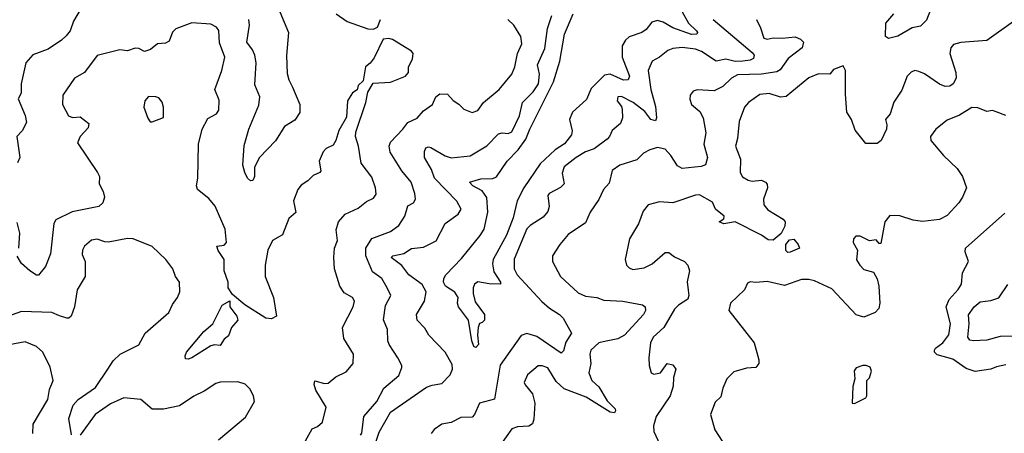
# Model space of a CAD drawing. Extents: x 1954683 to 2060285, y 904798 to 1016299.
# Tile 284 of 472: x 2000055 to 2005257, y 967326 to 969514. Entities that reach past the tile are written whole.
import ezdxf

# ---------------------------------------------------------------- set-up
doc = ezdxf.new("R2010")
doc.units = 0

msp = doc.modelspace()

# ---------------------------------------------------------------- linework, layer by layer
at = {"layer": '0CON10XD'}
for points in [[(2000420.8, 969645), (2000338.9, 969505), (2000321.8, 969455), (2000301.5, 969428.5), (2000275.7, 969404.3), (2000205, 969358.4), (2000125, 969327.6), (2000087.5, 969285), (2000062.9, 969175), (2000063.8, 969125), (2000046.7, 969095), (2000085, 969007.5), (2000091.1, 968968.9), (2000068.8, 968925), (2000041.1, 968895), (2000055.6, 968785), (2000043.1, 968756.9)], [(2001430, 969555), (2001475.6, 969445), (2001465.3, 969324.7), (2001468.2, 969228.2), (2001476.5, 969195), (2001495.8, 969155.8), (2001534.4, 969065), (2001535, 969023.3), (2001508.7, 968981.3), (2001455, 968949.4), (2001406.7, 968873.3), (2001322.7, 968785), (2001295.6, 968734.4), (2001295.3, 968685), (2001286.5, 968663.5), (2001275, 968661.1), (2001258.9, 968675), (2001244, 968705), (2001234.5, 968744.5), (2001241.1, 968848.9), (2001266.7, 968935), (2001318.8, 969061.2), (2001324.7, 969105), (2001298.3, 969168.3), (2001303.8, 969285), (2001297.5, 969325), (2001285, 969354.4), (2001255.3, 969395.3), (2001269.2, 969485), (2001266.3, 969515)], [(2001727.5, 969545), (2001784.5, 969504.5), (2001895, 969465.8), (2001925, 969462.5)], [(2001935, 967274.4), (2001955, 967332.2), (2002015, 967438.2), (2002205, 967569.5), (2002235, 967581.4), (2002285, 967588.9), (2002330, 967635), (2002342.5, 967665), (2002339.6, 967689.6), (2002303.1, 967755), (2002216.4, 967845), (2002195, 967881.4), (2002154.4, 967925), (2002151.5, 967955), (2002194.7, 968024.7), (2002202.9, 968075), (2002182.4, 968112.4), (2002111.3, 968165), (2002075, 968212.9), (2002018, 968255), (2002026.2, 968265), (2002085, 968277.7), (2002125, 968304), (2002189.3, 968310.7), (2002255, 968343.8), (2002302.5, 968435), (2002371.2, 968485), (2002387.7, 968512.3), (2002365, 968554), (2002245.9, 968675), (2002231, 968721), (2002194.6, 968785), (2002193.8, 968816.2), (2002201.4, 968835), (2002215, 968840.6), (2002227.8, 968837.8), (2002302.6, 968792.6), (2002335, 968782.5), (2002435, 968794), (2002523.4, 968846.6), (2002585, 968910), (2002605, 968915.7), (2002635, 968911.9), (2002655, 968920.8), (2002695.2, 969005), (2002711.3, 969075), (2002737.4, 969102.6), (2002768.7, 969131.3), (2002795.8, 969175), (2002801.3, 969225), (2002790, 969275), (2002828.7, 969361.3), (2002843.4, 969466.6), (2002866.7, 969535)], [(2003554.5, 969555), (2003587.9, 969495), (2003630.4, 969455), (2003636.7, 969445), (2003633.3, 969436.7), (2003605, 969434.8), (2003505, 969470.4), (2003455, 969500.6), (2003425, 969509.7), (2003395, 969500), (2003365, 969462.2), (2003342, 969445), (2003275, 969423.5), (2003255, 969404.4), (2003238.2, 969375), (2003238.6, 969315), (2003277.1, 969215), (2003270, 969195), (2003245, 969193.3), (2003175, 969226.1), (2003145, 969220), (2003075, 969148.9), (2003049.2, 969090.8), (2002975.5, 969025), (2002960, 968985), (2002973.1, 968925), (2002970.4, 968905), (2002933.2, 968856.8), (2002885, 968825.9), (2002805, 968751.2), (2002719.4, 968625), (2002683.9, 968555), (2002662.7, 968465), (2002626.3, 968373.7), (2002557.1, 968245), (2002552.6, 968222.6), (2002560, 968180), (2002595.4, 968125), (2002595.4, 968114.6), (2002535, 968116.9), (2002475, 968127.5), (2002458.2, 968115), (2002451.5, 968095), (2002450.7, 968065), (2002460.8, 968020.8), (2002510, 967955), (2002510, 967925), (2002498.3, 967911.7), (2002483.8, 967906.2), (2002476.7, 967885), (2002473.3, 967845), (2002479.5, 967795), (2002465, 967779.4), (2002455, 967785.8), (2002443.1, 967815), (2002427.1, 967925), (2002373.3, 967995), (2002367.5, 968015), (2002372.5, 968045), (2002355, 968072.5), (2002305, 968103.8), (2002294.4, 968125), (2002295.8, 968144.2), (2002306, 968165), (2002388.8, 968251.2), (2002488.4, 968371.6), (2002509.4, 968405), (2002528.5, 968495), (2002523.6, 968573.6), (2002498.6, 968608.6), (2002448.9, 968635), (2002432, 968655), (2002491.1, 968671.1), (2002555.7, 968674.3), (2002575, 968682.3), (2002629.8, 968765), (2002688.1, 968825), (2002728.6, 968881.4), (2002749.6, 968935), (2002876, 969185), (2002909.2, 969295), (2002933.5, 969436.5), (2002979.1, 969545)], [(2004867.3, 969565), (2004845, 969511.4), (2004815, 969478.8), (2004770.3, 969469.7), (2004695, 969425.8), (2004645, 969413.8), (2004628.8, 969425), (2004631.9, 969495), (2004673.1, 969545)], [(2001843, 968517), (2001887.9, 968552.1), (2001925, 968569.2), (2001938.7, 968591.3), (2001934.3, 968625), (2001915, 968680), (2001858.8, 968755), (2001845.8, 968845), (2001829.4, 968895), (2001831.1, 968918.9), (2001884.2, 969075), (2001895, 969130), (2001923, 969177), (2002015, 969182.9), (2002093.3, 969215), (2002108.8, 969235), (2002110, 969265), (2002131.2, 969305), (2002134, 969335), (2002125, 969347.5), (2002025, 969408), (2002005, 969413.8), (2001975, 969410), (2001928.3, 969311.7), (2001906.4, 969283.6), (2001882.5, 969265), (2001870.7, 969189.3), (2001843.9, 969166.1), (2001838.3, 969141.7), (2001813.6, 969126.4), (2001787.5, 969085), (2001782.3, 968997.7), (2001742, 968928), (2001726, 968875), (2001710.9, 968849.1), (2001675, 968833.1), (2001658.5, 968815), (2001638.2, 968765), (2001645.6, 968715), (2001641.2, 968705), (2001605, 968690), (2001578.3, 968661.7), (2001541.7, 968638.3), (2001524.3, 968615.7), (2001501.1, 968555), (2001515, 968493.3), (2001477.9, 968462.1), (2001444.4, 968375), (2001390.5, 968345), (2001366.1, 968295), (2001352.1, 968215), (2001351.7, 968155), (2001396.9, 968045), (2001412.5, 967945), (2001385, 967931.2), (2001355, 967935.7), (2001244.9, 968004.9), (2001179.6, 968059.6), (2001157, 968095), (2001156.4, 968125), (2001136.3, 968185), (2001136.1, 968245), (2001103.1, 968293.1), (2001096.7, 968315), (2001135, 968321.9), (2001148.1, 968335), (2001140.3, 968405), (2001087.8, 968527.8), (2001055, 968567.8), (2000994.6, 968614.6), (2000990, 968635), (2000995.9, 968675), (2001000.4, 968855), (2001018.9, 968935), (2001049.1, 968990.9), (2001095, 969015.6), (2001108.2, 969035), (2001108.3, 969088.3), (2001085.6, 969145), (2001122.5, 969245), (2001139.5, 969315), (2001110.2, 969390.2), (2001106.7, 969456.7), (2001095, 969473.8), (2001065, 969490), (2000965, 969497.5), (2000880.6, 969465), (2000863.2, 969446.8), (2000845, 969400.6), (2000825, 969389.4), (2000784, 969386), (2000746.2, 969355), (2000715, 969345.6), (2000685, 969361.4), (2000665, 969362.9), (2000625, 969348.9), (2000585, 969353.5), (2000465, 969324.3), (2000397.5, 969235), (2000345.6, 969205), (2000282.5, 969115), (2000281.4, 969065), (2000313.8, 969005), (2000335, 968996.2), (2000375, 969000), (2000420, 968965), (2000417.7, 968942.3), (2000375, 968896.2), (2000361.4, 968861.4), (2000466.9, 968705), (2000476.2, 968685), (2000475.8, 968645), (2000495.6, 968605), (2000502.9, 968575), (2000494, 968545), (2000474.3, 968525.7), (2000332.1, 968497.9), (2000246.9, 968455), (2000236.5, 968435), (2000218.6, 968275), (2000191.1, 968208.9), (2000155, 968162.5), (2000145, 968162.5), (2000108.8, 968185), (2000065, 968223.3), (2000042.5, 968262.5)], [(2001855, 967316), (2001862.6, 967327.4), (2001872.9, 967415), (2001941.5, 967495), (2001978.5, 967565), (2002057.6, 967632.4), (2002074.2, 967674.2), (2002074.2, 967685), (2002053.1, 967725), (2002007.3, 967795), (2002000.9, 967815), (2001998.8, 967875), (2001976.8, 967926.8), (2001987.4, 968002.6), (2002015.8, 968055), (2001995.8, 968095.8), (2001969.2, 968145), (2001919.7, 968179.7), (2001884.6, 968265), (2001883.1, 968305), (2001915, 968356.9), (2002015, 968393.1), (2002058.8, 968425), (2002089.6, 968475), (2002105, 968529.2), (2002135, 968544.4), (2002146.2, 968565), (2002143.5, 968595), (2002123.1, 968655), (2002073.9, 968713.9), (2002012.4, 968812.4), (2002007.1, 968845), (2002014.1, 968865.9), (2002079.6, 968935), (2002105, 968970.6), (2002155, 968992.9), (2002188.7, 969031.3), (2002235.8, 969065), (2002253.7, 969106.3), (2002275, 969122), (2002315, 969119.2), (2002345.6, 969085.6), (2002375, 969067.1), (2002401.1, 969041.1), (2002445, 969023.3), (2002475, 969032.5), (2002506.4, 969076.4), (2002588.2, 969145), (2002655.3, 969224.7), (2002671.8, 969265), (2002684.6, 969335), (2002707.7, 969385), (2002702.5, 969425), (2002665, 969484), (2002633.3, 969515)], [(2001925, 969462.5), (2001945.7, 969474.3), (2001961.4, 969515)], [(2003719.1, 969515), (2003925, 969339.2), (2003935.3, 969325), (2003931.7, 969308.3), (2003915, 969298.6), (2003875, 969293.7), (2003835, 969292.9), (2003785, 969304.7), (2003735, 969294), (2003657.9, 969345), (2003625, 969358.4), (2003555, 969366.6), (2003505, 969361.8), (2003478.9, 969351.1), (2003435, 969315.6), (2003396.2, 969293.8), (2003374.7, 969245.3), (2003389.3, 969145), (2003414.2, 969055), (2003420, 968995), (2003415, 968979.2), (2003390, 968985), (2003357.5, 969027.5), (2003296.8, 969075), (2003235, 969107.7), (2003216, 969105), (2003211.1, 969085), (2003234.4, 969055), (2003238, 969038), (2003240.5, 968995), (2003228.6, 968965), (2003185, 968928), (2003171.1, 968895), (2003158.7, 968881.3), (2003090.1, 968829.9), (2003045, 968813.9), (2002995, 968784.6), (2002931.5, 968735), (2002921.5, 968701.5), (2002932, 968645), (2002913.2, 968626.8), (2002852, 968595), (2002845.9, 968584.1), (2002851.8, 968525), (2002845, 968498.6), (2002820.6, 968469.4), (2002751.5, 968425), (2002735, 968407.5), (2002667.1, 968247.1), (2002667.8, 968195), (2002683.1, 968165), (2002813.4, 968023.4), (2002855, 967987.3), (2002907.5, 967955), (2002925.6, 967935), (2002970.8, 967855), (2002941.1, 967808.9), (2002927.8, 967762.2), (2002915, 967750), (2002787.6, 967837.6), (2002735, 967853.2), (2002705, 967843.3), (2002594, 967686), (2002563.8, 967506.2), (2002485, 967485.7), (2002457.8, 967425), (2002445, 967412.2), (2002385, 967409.1), (2002335, 967382.5), (2002285, 967374.6), (2002245, 967346.9), (2002228.9, 967325)], [(2003947.5, 969515), (2003969.6, 969469.6), (2003986, 969415), (2004005, 969410), (2004035, 969417.7), (2004084.7, 969415.3), (2004152.6, 969422.6), (2004181.1, 969411.1), (2004195.4, 969395.4), (2004188.2, 969365), (2004115, 969308.7), (2004072.4, 969247.6), (2004055, 969238.4), (2003975, 969224.8), (2003847.9, 969222.1), (2003815, 969203.8), (2003770.2, 969159.8), (2003725, 969137.5), (2003635, 969142.9), (2003613.8, 969135), (2003598, 969115), (2003596.1, 969093.9), (2003604, 969065), (2003648.4, 969028.4), (2003665.5, 968995), (2003680.7, 968915), (2003670, 968855), (2003688.2, 968785), (2003678.6, 968745), (2003655, 968736.9), (2003555, 968726), (2003531, 968741), (2003495, 968795.5), (2003465, 968828.2), (2003425, 968836.9), (2003385, 968825.6), (2003351.7, 968808.3), (2003315, 968773.1), (2003226.1, 968743.9), (2003185, 968716), (2003170.3, 968649.7), (2003139.5, 968615), (2003115, 968562.5), (2003069.5, 968495), (2003045, 968439.2), (2002952.4, 968377.6), (2002908, 968325), (2002869.2, 968265), (2002870.8, 968235), (2002911.9, 968155), (2003005, 968068.1), (2003045, 968051.9), (2003105, 968043.5), (2003140.8, 968030.8), (2003242.5, 968025), (2003345, 968005.6), (2003359.2, 967995), (2003361.4, 967975), (2003350, 967955), (2003250, 967845), (2003215, 967825.3), (2003153.3, 967813.3), (2003115, 967804.6), (2003072.5, 967765), (2003066.9, 967745), (2003072.5, 967695), (2003062, 967645), (2003078.5, 967605), (2003115, 967571.9), (2003158.2, 967498.2), (2003200.9, 967455), (2003203.5, 967445), (2003197.5, 967435), (2003175, 967437.1), (2003047.3, 967517.3), (2002931.6, 967561.6), (2002890.2, 967600.2), (2002845, 967672.3), (2002815, 967683.3), (2002795, 967682.5), (2002738.8, 967635), (2002721.2, 967595), (2002725, 967582.5), (2002764.2, 967534.2), (2002776.2, 967485), (2002771.7, 967401.7), (2002764.1, 967375.9), (2002745, 967364.2), (2002685, 967361.1), (2002655, 967349.4), (2002594.5, 967265)], [(2005305, 969504.3), (2005165, 969402.9), (2005027.2, 969392.8), (2004987.8, 969382.2), (2004974.3, 969365), (2004969.1, 969335), (2005000, 969235), (2005002.5, 969205), (2004987.5, 969175), (2004968.3, 969161.7), (2004945, 969159.6), (2004915, 969172), (2004835, 969226.9), (2004805, 969239.1), (2004785, 969244.3), (2004765, 969235.8), (2004744.6, 969215.4), (2004715, 969140), (2004673.3, 969076.7), (2004653.1, 969015), (2004630, 968985), (2004637.1, 968957.1), (2004634.4, 968935), (2004605.5, 968875), (2004585, 968858.1), (2004525, 968858), (2004469.2, 968929.2), (2004448.9, 968985), (2004425.3, 969025), (2004418.8, 969118.8), (2004418.6, 969245), (2004405, 969270), (2004355, 969250), (2004335, 969226), (2004275, 969228), (2004225, 969206.7), (2004105, 969107.1), (2004075, 969102.9), (2004015, 969122.4), (2003965, 969118), (2003905.6, 969075), (2003885, 969050.8), (2003856.5, 968975), (2003847.5, 968885), (2003836.9, 968845), (2003862.7, 968775), (2003860.9, 968705), (2003873, 968683), (2003904.2, 968664.2), (2003925, 968660), (2003975, 968665.5), (2003996.2, 968655), (2004004.1, 968644.1), (2004005.8, 968625), (2003984.4, 968565), (2003986.5, 968535), (2004007.7, 968507.7), (2004087.8, 968457.8), (2004098.5, 968445), (2004097.7, 968422.3), (2004078, 968382), (2004035, 968348.2), (2004009.1, 968349.1), (2003975, 968373.1), (2003835, 968444.3), (2003775, 968433.3), (2003750, 968445), (2003775, 968460), (2003776.2, 968475), (2003730.7, 968510.7), (2003715, 968548), (2003646.8, 968586.8), (2003625, 968585.5), (2003505, 968544.5), (2003435, 968550.8), (2003376.2, 968535), (2003348.9, 968501.1), (2003325, 968434), (2003276.9, 968355), (2003254.3, 968245), (2003261.4, 968215), (2003275, 968200.6), (2003295, 968193.1), (2003355, 968201.1), (2003396.9, 968223.1), (2003465, 968281.4), (2003485, 968281.4), (2003515, 968258.6), (2003568, 968235), (2003585.8, 968215), (2003594.4, 968185), (2003582.2, 968127.8), (2003586.9, 968083.1), (2003589.6, 968055), (2003584.6, 968035), (2003535, 968004.6), (2003515, 967982.9), (2003458.5, 967885), (2003401.1, 967835), (2003388.2, 967805), (2003378.9, 967725), (2003380.8, 967685), (2003391.2, 967645), (2003405, 967638), (2003440, 967645), (2003475, 967695.7), (2003505, 967688), (2003520.8, 967665), (2003509.2, 967620.8), (2003507.7, 967575), (2003492.3, 967525), (2003417.9, 967415), (2003404.5, 967365), (2003406.2, 967335), (2003436.9, 967266.9)], [(2000755, 968972.5), (2000815, 968996.7), (2000815, 969050), (2000807.9, 969077.9), (2000790.5, 969100.5), (2000775, 969106.2), (2000735, 969106.7), (2000716.4, 969083.6), (2000711.7, 969051.7), (2000732.3, 968992.3), (2000745, 968972.5), (2000755, 968972.5)], [(2005214.2, 969025.8), (2005195, 969032.5), (2005165, 969028), (2005116.5, 969046.5), (2005085, 969049.5), (2005020.6, 969009.4), (2004955, 968981.9), (2004895, 968934.2), (2004866.7, 968895), (2004869.2, 968875), (2004935, 968796.1), (2005007.2, 968727.2), (2005036.8, 968685), (2005056.5, 968625), (2005035.2, 968574.8), (2005016.1, 968545), (2004955, 968477.1), (2004915, 968456.6), (2004825, 968446.8), (2004775, 968452.4), (2004705, 968476.7), (2004652.9, 968477.1), (2004625.5, 968444.5), (2004605, 968330), (2004595, 968330), (2004579.3, 968349.3), (2004545, 968343.3), (2004495, 968369.2), (2004471.7, 968368.3), (2004460, 968355), (2004459.2, 968335), (2004481.4, 968295), (2004476.4, 968243.6), (2004492.9, 968215), (2004515, 968192.2), (2004565, 968177.5), (2004585, 968142.5), (2004594.2, 968104.2), (2004598.9, 968015), (2004594.3, 967985.7), (2004575.5, 967964.5), (2004515, 967940), (2004475, 967951.9), (2004345, 968090.3), (2004255, 968132.9), (2004225, 968140), (2004185, 968139.4), (2004095, 968107.8), (2004005, 968129.4), (2003943.9, 968123.9), (2003915, 968127.5), (2003900.7, 968119.3), (2003883.8, 968085), (2003810, 968015), (2003802.5, 967975), (2003935.6, 967805), (2003960, 967715), (2003960.4, 967695), (2003945, 967674.4), (2003895, 967670), (2003828.1, 967651.9), (2003790.8, 967615), (2003770.5, 967565), (2003760.2, 967519.8), (2003730, 967490), (2003704.2, 967425), (2003728, 967345), (2003766.2, 967285)], [(2005265, 969007.3), (2005214.2, 969025.8)], [(2001565, 967285.7), (2001600.3, 967349.7), (2001628.8, 967361.2), (2001654.2, 967385.8), (2001673.8, 967465), (2001619.6, 967555), (2001610.9, 967585), (2001615, 967603.8), (2001665, 967589.1), (2001685, 967591.5), (2001725.8, 967624.2), (2001779.4, 967650.6), (2001816.5, 967695), (2001818.5, 967745), (2001768.2, 967828.2), (2001760.5, 967885), (2001816.7, 967995), (2001824.2, 968025), (2001813.3, 968045), (2001769.3, 968069.3), (2001746.7, 968105), (2001718.5, 968195), (2001715.6, 968255), (2001718.5, 968305), (2001733.5, 968345), (2001727.4, 968402.6), (2001740, 968445), (2001774.5, 968485.5), (2001843, 968517)], [(2005265, 967687.9), (2005215, 967677.7), (2005185, 967664.5), (2005103.5, 967653.5), (2005055, 967669.4), (2004985, 967717.9), (2004901.4, 967741.4), (2004888.8, 967755), (2004888.2, 967765), (2004894, 967776), (2004932.7, 967805), (2004963.4, 967846.6), (2004971.9, 967905), (2004948.9, 967995), (2004965, 968034), (2005013.9, 968086.1), (2005030.5, 968115), (2005036.5, 968175), (2005068.6, 968235), (2005050.2, 968285), (2005052.4, 968305), (2005258.9, 968491.1)], [(2000051.1, 968305), (2000055.4, 968385), (2000041.2, 968441.2)], [(2000328.3, 967318.3), (2000314.3, 967405), (2000338.6, 967475), (2000364.4, 967505), (2000455, 967568.2), (2000520.4, 967665), (2000550, 967710), (2000586.9, 967745), (2000685, 967793.3), (2000718.7, 967855), (2000843.3, 967965), (2000862, 968008), (2000888.5, 968045), (2000901.1, 968075), (2000900, 968125), (2000878.5, 968155), (2000864.2, 968195), (2000826.9, 968245), (2000755, 968314.3), (2000655, 968354.4), (2000625, 968355.7), (2000525, 968336.5), (2000505, 968337.8), (2000465, 968353.3), (2000435, 968347.5), (2000397.1, 968315), (2000386.7, 968295), (2000385, 968272.5), (2000401.2, 968235), (2000401.4, 968155), (2000358.8, 968085), (2000345.3, 967995), (2000326.5, 967945), (2000315, 967934.2), (2000305, 967934.2), (2000265, 967946.9), (2000225, 967965.4), (2000065, 967971.1), (1999935, 967924.6)], [(2004113.1, 968283.1), (2004103.2, 968293.2), (2004102.9, 968325), (2004121.5, 968348.5), (2004145, 968351.9), (2004167.3, 968325), (2004175.4, 968304.6), (2004125, 968283.3), (2004113.1, 968283.1)], [(2005435, 967840.3), (2005235, 967838.6), (2005165, 967819), (2005095, 967815.6), (2005075, 967819.5), (2005063.8, 967833.8), (2005070.8, 967905), (2005067.5, 967952.5), (2005097.2, 967995), (2005128.6, 968021.4), (2005185, 968028.3), (2005228.2, 968041.8), (2005275, 968113.8)], [(2000945, 967717.5), (2000930.7, 967720.7), (2000929.1, 967735), (2000936.9, 967755), (2001028.8, 967865), (2001075, 967905.4), (2001125, 968004.1), (2001165, 968026.2), (2001166.2, 967995), (2001202.8, 967945), (2001207.9, 967925), (2001174.7, 967885.3), (2001158.6, 967841.4), (2001135, 967823.8), (2001115, 967790), (2001085, 967793.1), (2001065, 967788.1), (2000965, 967724.6), (2000945, 967717.5)], [(2000125.4, 967325), (2000127.3, 967375), (2000203.5, 967505), (2000213, 967557), (2000232.5, 967605), (2000215.5, 967675.5), (2000177.5, 967755), (2000145, 967785.6), (2000085, 967809.2), (1999905, 967776.7)], [(2004465, 967483.3), (2004525, 967513.8), (2004531.2, 967525), (2004530, 967605), (2004545, 967620), (2004555.6, 967655), (2004547.5, 967675), (2004527.5, 967685), (2004510, 967685), (2004475, 967672.5), (2004463, 967657), (2004467.5, 967615), (2004457, 967573), (2004452.5, 967485), (2004465, 967483.3)], [(2001105, 967291.1), (2001248.2, 967411.8), (2001295.6, 967495), (2001290, 967525), (2001270.5, 967560.5), (2001245.7, 967585.7), (2001207.4, 967597.4), (2001115, 967595.8), (2001090.9, 967589.1), (2001030.3, 967549.7), (2000975, 967523.1), (2000898.9, 967471.1), (2000815, 967454.2), (2000755, 967454.3), (2000695, 967505.5), (2000605, 967513.8), (2000535, 967481.3), (2000454.7, 967425), (2000375, 967315.8)]]:
    msp.add_lwpolyline(points, dxfattribs=at)

doc.saveas('drawing.dxf')
